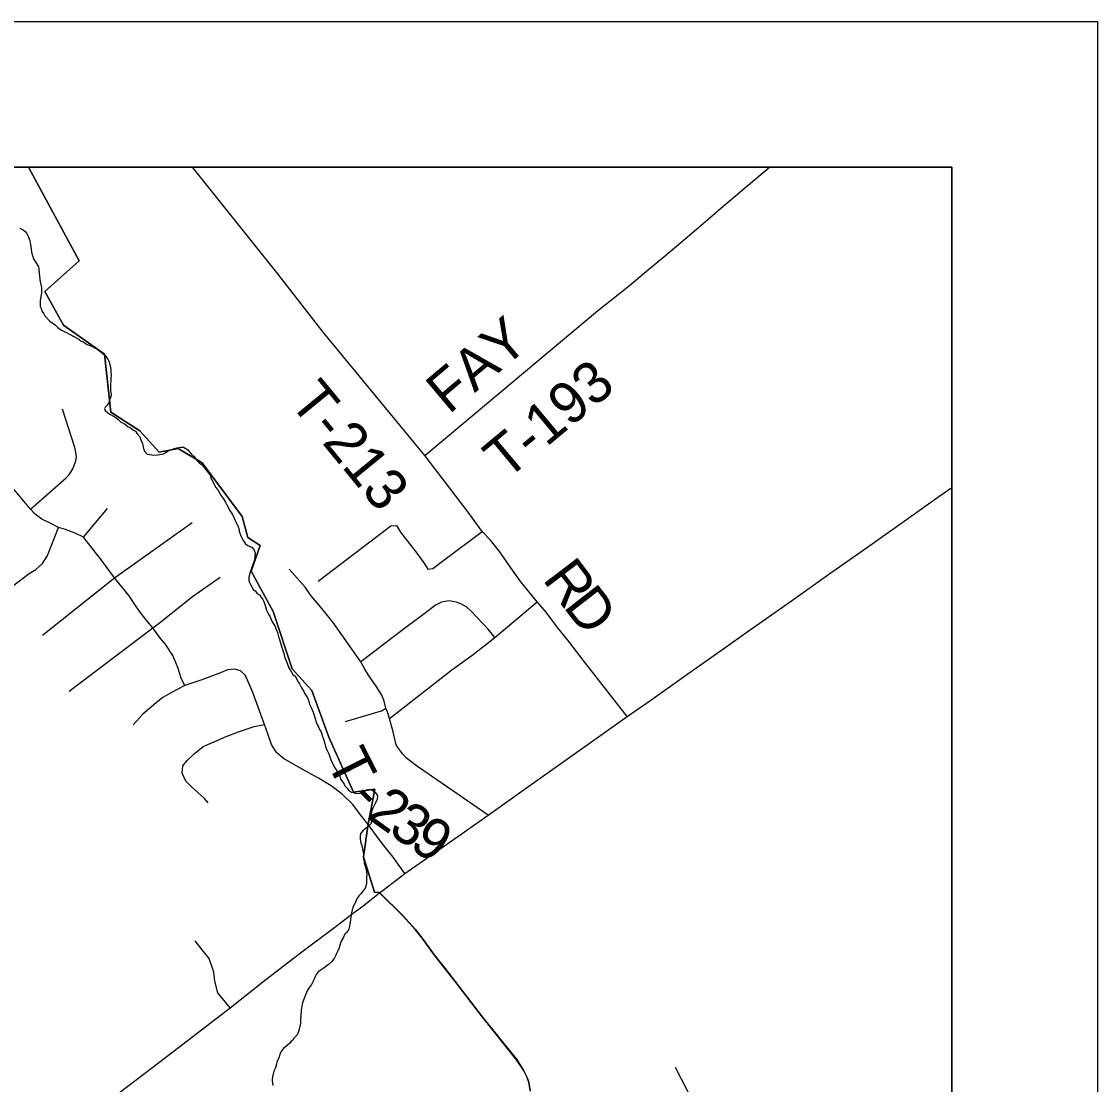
# Model space of a CAD drawing. Extents: x 0 to 34, y 0 to 22.
# Drawn here: x 8.261 to 9, y 20.27 to 21 of the extents above; entities that cross this region are included whole.
import ezdxf

# ---------------------------------------------------------------- set-up
doc = ezdxf.new("R2010")
doc.units = 0
for name, color, linetype in [('GM_X_Corporation', 7, 'Continuous'), ('GM_X_County_Road', 7, 'Continuous'), ('GM_X_Minor_River', 7, 'Continuous'), ('GM_X_State_Route', 7, 'Continuous'), ('GM_X_Township_Road', 7, 'Continuous'), ('GM_X_Township_Road_Text', 7, 'Continuous'), ('SH_Cut_Line', 7, 'Continuous'), ('SH_Data', 7, 'Continuous')]:
    doc.layers.add(name, color=color, linetype=linetype)

msp = doc.modelspace()

# ---------------------------------------------------------------- linework, layer by layer
at = {"layer": 'GM_X_Corporation'}
for points in [[(8.61063, 20.26619), (8.60975, 20.27174), (8.6086, 20.27512), (8.6063, 20.27972), (8.60109, 20.2877), (8.57789, 20.31666), (8.56138, 20.33817), (8.55218, 20.35008), (8.54474, 20.35942), (8.53716, 20.36997), (8.53175, 20.37687), (8.52282, 20.38675), (8.50712, 20.40215), (8.50375, 20.40241), (8.4961, 20.42665), (8.49903, 20.44763), (8.4993, 20.44903), (8.50393, 20.47312), (8.48928, 20.47115), (8.47244, 20.50885), (8.4606, 20.54094), (8.44725, 20.55563), (8.43405, 20.59515), (8.41908, 20.62276), (8.42515, 20.64046), (8.41673, 20.64594), (8.41286, 20.66024), (8.38537, 20.69703), (8.36888, 20.70685), (8.35592, 20.70447), (8.34257, 20.71896), (8.32273, 20.73189), (8.31846, 20.77161), (8.29023, 20.79153), (8.27744, 20.81474), (8.30104, 20.83567), (8.26616, 20.9), (5.67696, 20.9)], [(8.9, 19.9022), (8.9, 20.9), (8.26616, 20.9), (8.30104, 20.83567), (8.27744, 20.81474), (8.29023, 20.79153), (8.31846, 20.77161), (8.32273, 20.73189), (8.34257, 20.71896), (8.35592, 20.70447), (8.36888, 20.70685), (8.38537, 20.69703), (8.41286, 20.66024), (8.41673, 20.64594), (8.42515, 20.64046), (8.41908, 20.62276), (8.43405, 20.59515), (8.44725, 20.55563), (8.4606, 20.54094), (8.47244, 20.50885), (8.48928, 20.47115), (8.50393, 20.47312), (8.4993, 20.44903), (8.49903, 20.44763), (8.4961, 20.42665), (8.50375, 20.40241), (8.50712, 20.40215), (8.52282, 20.38675), (8.53175, 20.37687), (8.53716, 20.36997), (8.54474, 20.35942), (8.55218, 20.35008), (8.56138, 20.33817), (8.57789, 20.31666), (8.60109, 20.2877), (8.6063, 20.27972), (8.6086, 20.27512), (8.60975, 20.27174), (8.61063, 20.26619)]]:
    msp.add_lwpolyline(points, dxfattribs=at)
at = {"layer": 'GM_X_County_Road'}
msp.add_lwpolyline([(8.61075, 20.26593), (8.60987, 20.27147), (8.60872, 20.27486), (8.60642, 20.27946), (8.60121, 20.28744), (8.57801, 20.3164), (8.5615, 20.33791), (8.5523, 20.34982), (8.54485, 20.35915), (8.53727, 20.36971), (8.53186, 20.37661), (8.52293, 20.38649), (8.50724, 20.40188)], dxfattribs=at)
at = {"layer": 'GM_X_Minor_River'}
for points in [[(8.26028, 20.85813), (8.26253, 20.85694), (8.26383, 20.85595), (8.26512, 20.8544), (8.26566, 20.85306), (8.2662, 20.85191), (8.2671, 20.8498), (8.26759, 20.84694), (8.26774, 20.84542), (8.26823, 20.84199), (8.26858, 20.84084), (8.26909, 20.83874), (8.26962, 20.83721), (8.27163, 20.83394), (8.27309, 20.83162), (8.27325, 20.83029), (8.27354, 20.82687), (8.2737, 20.82573), (8.274, 20.82268), (8.27432, 20.8204), (8.27501, 20.81735), (8.27515, 20.81563), (8.2751, 20.81355), (8.27466, 20.81128), (8.27443, 20.80977), (8.27421, 20.80845)], [(8.27421, 20.80845), (8.27415, 20.80599), (8.2743, 20.80447), (8.27483, 20.80312), (8.27554, 20.80102), (8.27664, 20.79928), (8.27736, 20.79794), (8.28088, 20.79424), (8.28479, 20.79148), (8.28627, 20.78993), (8.28889, 20.78815), (8.29076, 20.78715), (8.29226, 20.78655), (8.29395, 20.78574), (8.2962, 20.78455), (8.29732, 20.78376), (8.30069, 20.78196), (8.30237, 20.78059), (8.30369, 20.78018), (8.30649, 20.7784), (8.30893, 20.77738), (8.311, 20.77638), (8.31212, 20.77578), (8.31381, 20.77479), (8.31511, 20.77381), (8.31716, 20.77224), (8.31883, 20.77068), (8.32066, 20.76816), (8.32139, 20.76682), (8.32209, 20.76452), (8.32242, 20.76262), (8.32277, 20.76147), (8.32271, 20.7592), (8.32286, 20.75748), (8.3226, 20.75484), (8.32248, 20.7501), (8.32259, 20.74668), (8.3229, 20.74402), (8.32267, 20.7425), (8.32165, 20.73988), (8.32143, 20.73836), (8.32024, 20.73669), (8.31907, 20.73558), (8.31828, 20.73408), (8.31882, 20.73293), (8.32068, 20.73137), (8.32255, 20.73018), (8.3261, 20.72819), (8.32759, 20.72701), (8.32963, 20.72506), (8.33189, 20.72406), (8.33375, 20.72249), (8.33486, 20.7217), (8.33618, 20.7211), (8.33823, 20.71953), (8.33954, 20.71873), (8.34082, 20.71699), (8.34267, 20.71486), (8.34337, 20.71275), (8.34428, 20.71102), (8.34461, 20.70931), (8.34497, 20.70816), (8.34512, 20.70683), (8.34584, 20.7051), (8.34768, 20.70297), (8.3492, 20.70274), (8.3509, 20.70269), (8.35223, 20.70247), (8.3547, 20.70259), (8.35641, 20.70274), (8.35813, 20.70307), (8.35928, 20.70342), (8.36217, 20.70524), (8.36563, 20.70667), (8.3683, 20.70736), (8.36945, 20.70771), (8.37079, 20.70786), (8.37249, 20.70782), (8.37381, 20.70722), (8.37549, 20.70603), (8.37789, 20.70332), (8.37993, 20.70156), (8.38066, 20.7004), (8.3825, 20.69807), (8.38361, 20.69691), (8.38473, 20.69612), (8.38732, 20.6934), (8.38842, 20.69185), (8.39081, 20.68856), (8.39169, 20.68607), (8.39242, 20.68473), (8.39458, 20.68031), (8.39606, 20.67856), (8.39824, 20.6749), (8.39989, 20.67258), (8.40135, 20.67008), (8.40262, 20.66777), (8.40371, 20.66565), (8.40425, 20.6645), (8.40535, 20.66296), (8.40608, 20.6618)], [(8.40608, 20.6618), (8.40699, 20.66026), (8.40788, 20.65796), (8.4086, 20.65661), (8.41004, 20.65316), (8.41075, 20.65125), (8.4109, 20.64991), (8.41125, 20.64877), (8.41197, 20.64704), (8.41287, 20.64512), (8.41378, 20.64358), (8.41525, 20.64145), (8.41673, 20.64028), (8.41843, 20.63966), (8.41974, 20.63906), (8.42121, 20.63713), (8.42173, 20.63503), (8.42148, 20.63257), (8.42144, 20.63124), (8.42102, 20.62954), (8.42061, 20.62842), (8.4194, 20.62541), (8.41898, 20.62391), (8.41816, 20.62165), (8.41794, 20.62033), (8.41751, 20.61863), (8.41746, 20.61655), (8.41799, 20.61502), (8.41853, 20.61368), (8.42071, 20.61002), (8.42183, 20.60923), (8.42349, 20.60729), (8.42518, 20.60629), (8.4259, 20.60476), (8.427, 20.60321), (8.42772, 20.60187), (8.42877, 20.59842), (8.42966, 20.59594), (8.43038, 20.59421), (8.43147, 20.59247), (8.43201, 20.59132), (8.43273, 20.5896), (8.43327, 20.58844), (8.43436, 20.58671), (8.43527, 20.58517), (8.43653, 20.58229), (8.43706, 20.58076), (8.4381, 20.57694), (8.43845, 20.57579), (8.43933, 20.57273), (8.4409, 20.56757), (8.44161, 20.56547), (8.44195, 20.56394), (8.44302, 20.56126), (8.44391, 20.55896), (8.4448, 20.55647), (8.44571, 20.55493), (8.44753, 20.55184), (8.44921, 20.55066), (8.45139, 20.54681), (8.45231, 20.54546), (8.45357, 20.54277), (8.45521, 20.54026), (8.45575, 20.53911), (8.45776, 20.53584), (8.45829, 20.5343), (8.45917, 20.53144), (8.46007, 20.52971), (8.46168, 20.52587), (8.46203, 20.52453), (8.46291, 20.52166), (8.46361, 20.51937), (8.46414, 20.51784), (8.46505, 20.51649), (8.46594, 20.514), (8.46686, 20.51284), (8.46721, 20.5115), (8.4681, 20.5092), (8.46862, 20.50748), (8.4695, 20.50442), (8.47002, 20.50251), (8.47109, 20.50002), (8.47235, 20.49733), (8.47289, 20.49599), (8.47395, 20.49274), (8.47557, 20.48928), (8.47648, 20.48774), (8.47775, 20.48562), (8.47884, 20.4837), (8.47994, 20.48196), (8.48046, 20.48005), (8.48138, 20.47889), (8.48284, 20.47657), (8.48338, 20.47542), (8.48486, 20.47387), (8.48578, 20.47251), (8.48802, 20.47113), (8.48915, 20.47072), (8.49047, 20.47031), (8.49236, 20.47007), (8.4937, 20.47041)], [(8.4937, 20.47041), (8.496, 20.47111), (8.49831, 20.47257), (8.50004, 20.47309), (8.50136, 20.47287), (8.50285, 20.47188), (8.50397, 20.47109), (8.50564, 20.46934), (8.50579, 20.46801), (8.50556, 20.46631), (8.50416, 20.46331), (8.50336, 20.462), (8.50256, 20.46013), (8.50194, 20.45844), (8.5015, 20.45598), (8.50128, 20.45466), (8.50161, 20.45295), (8.50158, 20.45162), (8.50134, 20.44954), (8.49842, 20.44677), (8.49725, 20.44585), (8.4957, 20.44456), (8.49433, 20.44289), (8.49391, 20.44139), (8.49385, 20.43892), (8.49435, 20.43606), (8.49506, 20.43434), (8.49539, 20.43224), (8.49573, 20.43091), (8.49589, 20.42957), (8.49604, 20.42786), (8.496, 20.42635), (8.49616, 20.42502), (8.49651, 20.42387), (8.49666, 20.42235), (8.497, 20.42101), (8.49753, 20.41948), (8.49806, 20.41757), (8.49836, 20.41453), (8.49832, 20.41301), (8.49829, 20.41168), (8.49821, 20.40865), (8.49778, 20.40658), (8.49736, 20.40526), (8.49658, 20.40414), (8.4954, 20.40285), (8.49423, 20.40136), (8.49324, 20.40006), (8.49187, 20.39839), (8.49046, 20.3952), (8.48986, 20.39408), (8.48886, 20.39202), (8.48801, 20.38825), (8.48759, 20.38693), (8.48732, 20.38371), (8.48708, 20.38163), (8.48664, 20.37918), (8.48602, 20.3773), (8.48561, 20.37617), (8.48424, 20.3745), (8.48307, 20.37339), (8.48245, 20.37151), (8.48087, 20.3689), (8.48026, 20.3674), (8.47942, 20.36419), (8.47822, 20.36176), (8.47761, 20.36026), (8.4772, 20.35913), (8.47621, 20.35745), (8.47561, 20.35633), (8.47463, 20.35502), (8.47287, 20.35317), (8.47132, 20.35208), (8.46919, 20.35043), (8.46649, 20.3486), (8.46495, 20.34769), (8.46376, 20.34601), (8.46317, 20.34489), (8.46215, 20.34226), (8.46036, 20.33909), (8.45917, 20.33722), (8.4576, 20.33518), (8.45638, 20.33198), (8.45557, 20.33011), (8.45455, 20.3271), (8.45413, 20.32559), (8.45391, 20.32427), (8.45346, 20.32144), (8.45342, 20.31992), (8.45319, 20.3186), (8.45316, 20.31727), (8.45293, 20.31576), (8.45285, 20.31254), (8.45241, 20.31028), (8.45198, 20.30839), (8.45157, 20.30688), (8.45097, 20.30576), (8.45056, 20.30445), (8.4486, 20.30241), (8.44762, 20.30092), (8.44645, 20.3)], [(8.44645, 20.3), (8.44547, 20.2987), (8.44392, 20.29741), (8.44256, 20.29631), (8.4412, 20.29502), (8.44003, 20.29372), (8.43864, 20.29129), (8.43821, 20.28941), (8.4378, 20.28828), (8.4366, 20.28584), (8.43637, 20.28433), (8.43574, 20.28188), (8.43454, 20.27945), (8.43368, 20.27568), (8.43346, 20.27417), (8.43343, 20.27303), (8.43357, 20.27132), (8.43391, 20.26979)]]:
    msp.add_lwpolyline(points, dxfattribs=at)
at = {"layer": 'GM_X_State_Route'}
for points in [[(8.60954, 20.47507), (8.63383, 20.49225), (8.67706, 20.52297), (8.69332, 20.53424), (8.71496, 20.5496), (8.74277, 20.56922), (8.76082, 20.58195), (8.78986, 20.60247), (8.81621, 20.62114), (8.8415, 20.6388), (8.86735, 20.65714), (8.89112, 20.67407), (8.9, 20.68025)], [(8.56545, 20.44389), (8.56709, 20.44504), (8.58166, 20.45536), (8.60954, 20.47507)], [(8.50724, 20.40188), (8.5096, 20.40372), (8.52461, 20.41521), (8.56545, 20.44389)], [(8.49067, 20.38916), (8.49587, 20.39307), (8.50724, 20.40188)], [(8.32395, 20.26121), (8.35549, 20.28532), (8.40451, 20.3231), (8.42708, 20.34097), (8.45298, 20.36079), (8.47636, 20.3784), (8.48937, 20.38818), (8.49067, 20.38916)]]:
    msp.add_lwpolyline(points, dxfattribs=at)
at = {"layer": 'GM_X_Township_Road'}
msp.add_line((8.30399, 20.64619), (8.32034, 20.66581), dxfattribs=at)
for points in [[(8.67706, 20.52297), (8.64541, 20.56363), (8.63631, 20.57532), (8.62933, 20.58404), (8.62144, 20.59467), (8.61529, 20.60172), (8.60421, 20.61538), (8.59738, 20.62495), (8.58964, 20.63602), (8.58327, 20.64407), (8.5775, 20.64999), (8.56794, 20.66319), (8.55306, 20.68261), (8.53815, 20.70223), (8.46836, 20.7868), (8.43736, 20.82686), (8.37878, 20.9)], [(8.53815, 20.70223), (8.65686, 20.8014), (8.67864, 20.81873), (8.69195, 20.83), (8.70236, 20.83849), (8.71394, 20.84828), (8.72765, 20.86011), (8.74289, 20.87304), (8.75582, 20.88412), (8.77475, 20.9)], [(8.26758, 20.66521), (8.29193, 20.68689), (8.29354, 20.6885), (8.29521, 20.69063), (8.29659, 20.69292), (8.29784, 20.69585), (8.29867, 20.69841), (8.29912, 20.70105), (8.29897, 20.70313), (8.29792, 20.70759), (8.28944, 20.73396)], [(8.33975, 20.59916), (8.3352, 20.60574), (8.32532, 20.61811), (8.31633, 20.63039), (8.31288, 20.63465), (8.30986, 20.63854), (8.30399, 20.64619), (8.29817, 20.64881), (8.29165, 20.65125), (8.28688, 20.65276), (8.2806, 20.65602), (8.27525, 20.65846), (8.27083, 20.66195), (8.26758, 20.66521), (8.25501, 20.68033)], [(8.27582, 20.57885), (8.32532, 20.61811), (8.37862, 20.65619)], [(8.27897, 20.63298), (8.27927, 20.63344), (8.28688, 20.65276)], [(8.46504, 20.61584), (8.51482, 20.65393), (8.51877, 20.65408), (8.52165, 20.64953), (8.53273, 20.63511), (8.53759, 20.62843), (8.54032, 20.62403), (8.54381, 20.62464), (8.55124, 20.63025), (8.5775, 20.64999)], [(8.21515, 20.63895), (8.2256, 20.62436), (8.23276, 20.61611), (8.23689, 20.61198), (8.24129, 20.60922), (8.24751, 20.60949), (8.25427, 20.6118), (8.26655, 20.62106), (8.27128, 20.62381), (8.27569, 20.62794), (8.27897, 20.63298)], [(8.49162, 20.5643), (8.47536, 20.58746), (8.4658, 20.59945), (8.46004, 20.60597), (8.45609, 20.61174), (8.44516, 20.62418)], [(8.29411, 20.54043), (8.35149, 20.58391), (8.35495, 20.58626), (8.37877, 20.60533), (8.39767, 20.61852)], [(8.5863, 20.57729), (8.58175, 20.58291), (8.57007, 20.5954), (8.56699, 20.59811), (8.56344, 20.60008), (8.56007, 20.60149), (8.55498, 20.60238), (8.55231, 20.60199), (8.54967, 20.60138), (8.54568, 20.59949), (8.5385, 20.59401), (8.52529, 20.58397), (8.49433, 20.56044)], [(8.51391, 20.52152), (8.55686, 20.55498), (8.57143, 20.56545), (8.5863, 20.57729), (8.61529, 20.60172)], [(8.37345, 20.54417), (8.37113, 20.54863), (8.36875, 20.55672), (8.3653, 20.56493), (8.35994, 20.5729), (8.35685, 20.57647), (8.35149, 20.58391), (8.34769, 20.58837), (8.34269, 20.59491), (8.33975, 20.59916)], [(8.51983, 20.50176), (8.51861, 20.50346), (8.51649, 20.51256), (8.51391, 20.52152), (8.513, 20.52493), (8.51156, 20.5288), (8.51034, 20.53351), (8.50883, 20.53775), (8.50496, 20.54375), (8.49957, 20.55134), (8.49707, 20.55559), (8.49433, 20.56044), (8.49162, 20.5643)], [(8.52461, 20.41521), (8.51646, 20.42643), (8.50837, 20.43667), (8.49941, 20.44877), (8.4941, 20.45547), (8.48886, 20.46261), (8.4815, 20.46962), (8.47393, 20.47534), (8.46516, 20.48064), (8.45518, 20.48616), (8.44127, 20.49413), (8.43651, 20.4983), (8.43306, 20.50377), (8.43044, 20.51103), (8.42812, 20.51749), (8.4277, 20.51864), (8.42485, 20.52686), (8.42009, 20.53947), (8.41521, 20.55124), (8.41164, 20.55434), (8.40771, 20.55541), (8.40272, 20.55505), (8.39797, 20.55296), (8.38517, 20.54815), (8.37345, 20.54417), (8.36774, 20.54125), (8.3631, 20.53887), (8.35846, 20.53614), (8.35381, 20.53233), (8.34465, 20.52459), (8.33813, 20.51733)], [(8.4839, 20.51967), (8.50852, 20.52698), (8.51156, 20.5288)], [(8.38963, 20.46379), (8.38677, 20.46689), (8.38237, 20.47093), (8.37809, 20.47474), (8.37409, 20.47855), (8.37178, 20.48402), (8.37214, 20.48914), (8.37517, 20.49274), (8.37982, 20.49737), (8.38599, 20.50236), (8.3942, 20.50577), (8.40185, 20.50921), (8.41044, 20.51242), (8.42116, 20.51603), (8.42812, 20.51749)], [(8.58166, 20.45536), (8.53258, 20.48919), (8.52575, 20.4945), (8.52317, 20.49708), (8.51983, 20.50176)], [(8.40451, 20.3231), (8.39619, 20.33341), (8.39411, 20.34126), (8.39335, 20.34762), (8.3903, 20.35678), (8.38546, 20.36288), (8.38063, 20.36899)], [(8.74426, 20.18686), (8.74341, 20.2001), (8.74277, 20.21097), (8.74165, 20.21945), (8.73925, 20.22521), (8.73541, 20.23321), (8.71034, 20.28198)]]:
    msp.add_lwpolyline(points, dxfattribs=at)
at = {"layer": 'SH_Cut_Line'}
msp.add_lwpolyline([(8.9, 14.1), (8.9, 20.9), (5.67696, 20.9)], dxfattribs=at)
at = {"layer": 'SH_Data'}
for p, q in [((2, 21), (9, 21)), ((9, 21), (9, 14)), ((2.1, 20.9), (8.9, 20.9)), ((8.9, 20.9), (8.9, 14.1))]:
    msp.add_line(p, q, dxfattribs=at)

# ---------------------------------------------------------------- texts
at = {"layer": 'GM_X_Township_Road_Text'}
for s, height, rotation, p in [('FAY', 0.028409, 40.15581, (8.55472, 20.72993)), ('T-193', 0.028409, 39.84129, (8.59412, 20.68463)), ('T-213', 0.028409, 309.40853, (8.44443, 20.73869)), ('R', 0.02841, 307.31016, (8.6185, 20.61718)), ('D', 0.02841, 307.79881, (8.6328, 20.59841)), ('T', 0.02841, 296.75671, (8.4702, 20.4923)), ('-', 0.02841, 315.4481, (8.4857, 20.46519)), ('2', 0.02841, 324.01532, (8.49754, 20.45402)), ('3', 0.02841, 325.33182, (8.51229, 20.44332)), ('9', 0.02841, 325.48117, (8.52674, 20.43333))]:
    msp.add_text(s, height=height, rotation=rotation, dxfattribs=at).set_placement(p)

doc.saveas('drawing.dxf')
